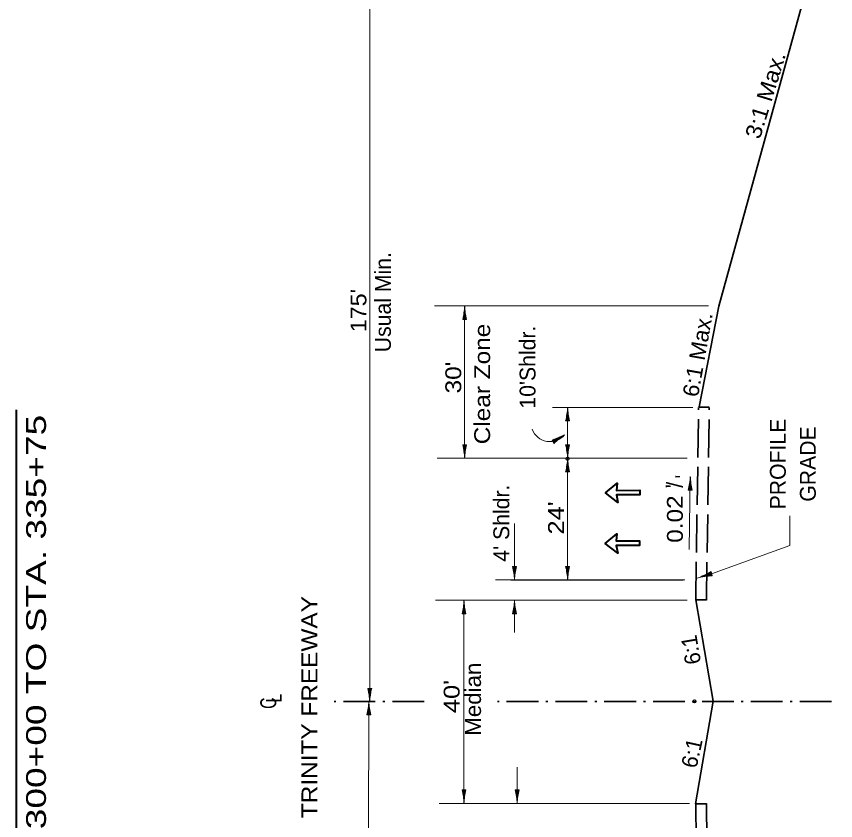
# Model space of a CAD drawing. Extents: x 2363427 to 2368559, y 6957299 to 6980140.
# Drawn here: x 2364444 to 2365167, y 6963528 to 6964238 of the extents above; entities that cross this region are included whole.
import ezdxf
from ezdxf.enums import TextEntityAlignment as Align

# ---------------------------------------------------------------- set-up
doc = ezdxf.new("R2010")
doc.units = 0
doc.header["$LTSCALE"] = 5.6
doc.header["$PDMODE"] = 32
doc.header["$PDSIZE"] = 2.8
doc.linetypes.add('DOT_DASHED', pattern=[7.7, 5, -1.2, 0.3, -1.2])
doc.linetypes.add('LONG_DASHED', pattern=[7.5, 6, -1.5])
for name, color, linetype, lineweight in [('1', 7, 'Continuous', 13), ('3', 7, 'Continuous', 35), ('4', 7, 'Continuous', 13), ('40', 7, 'Continuous', 35), ('6', 7, 'Continuous', 13), ('7', 7, 'Continuous', 13), ('8', 7, 'Continuous', 13)]:
    doc.layers.add(name, color=color, linetype=linetype, lineweight=lineweight)

msp = doc.modelspace()

# ---------------------------------------------------------------- linework, layer by layer
at = {"layer": '1', "lineweight": 35}
msp.add_line((2364973.301, 6963774.642), (2364993.805, 6963774.837), dxfattribs=at)
at = {"layer": '1', "linetype": 'LONG_DASHED'}
msp.add_line((2365042.059, 6963633.405), (2365042.059, 6963632.964), dxfattribs=at)
at = {"layer": '1'}
msp.add_lwpolyline([(2365126.534, 6963796.971), (2365126.534, 6963770.717), (2365057.512, 6963745.513)], dxfattribs=at)
at = {"layer": '1', "lineweight": 35}
for points in [[(2364973.301, 6963774.642), (2364973.833, 6963780.957), (2364963.445, 6963772.422), (2364974.545, 6963763.819), (2364973.338, 6963770.547)], [(2364973.338, 6963770.547), (2364993.843, 6963770.742), (2364993.805, 6963774.837)]]:
    msp.add_lwpolyline(points, dxfattribs=at)
at = {"layer": '1', "lineweight": 40}
msp.add_lwpolyline([(2364963.445, 6963772.422), (2364973.833, 6963780.957), (2364973.301, 6963774.642), (2364993.805, 6963774.837), (2364993.843, 6963770.742), (2364973.338, 6963770.547), (2364974.545, 6963763.819)], close=True, dxfattribs=at)
at = {"layer": '1', "linetype": 'LONG_DASHED'}
msp.add_lwpolyline([(2365042.059, 6963632.964), (2365042.059, 6963633.405), (2365042.059, 6963632.964)], dxfattribs=at)
at = {"layer": '1'}
for p in [(2365042.059, 6963632.964), (2365042.507, 6963632.964)]:
    msp.add_point(p, dxfattribs=at)
at = {"layer": '3'}
for p, q in [((2365063.96, 6963982.178), (2365166.947, 6964356.358)), ((2365046.366, 6963893.099), (2365063.975, 6963982.185)), ((2365043.402, 6963722.532), (2365058.796, 6963633.118)), ((2365043.329, 6963542.537), (2365058.796, 6963633.118))]:
    msp.add_line(p, q, dxfattribs=at)
at = {"layer": '3', "lineweight": 13}
for p, q in [((2365054.848, 6963982.313), (2364812.886, 6963982.313)), ((2365040.78, 6963892.613), (2364916.986, 6963892.613)), ((2365035.973, 6963847.807), (2364815.113, 6963847.807)), ((2365037.537, 6963767.255), (2365038.673, 6963831.562)), ((2365038.52, 6963819.623), (2365038.719, 6963830.891)), ((2365038.52, 6963819.623), (2365038.719, 6963830.891)), ((2365037.175, 6963819.646), (2365037.213, 6963821.782)), ((2365037.175, 6963819.646), (2365037.213, 6963821.782)), ((2365037.623, 6963819.638), (2365037.701, 6963823.998)), ((2365037.623, 6963819.638), (2365037.701, 6963823.998)), ((2365038.072, 6963819.63), (2365038.208, 6963827.352)), ((2365038.072, 6963819.63), (2365038.208, 6963827.352)), ((2365038.969, 6963819.614), (2365039.085, 6963826.206)), ((2365038.969, 6963819.614), (2365039.085, 6963826.206)), ((2365039.417, 6963819.606), (2365039.485, 6963823.442)), ((2365039.417, 6963819.606), (2365039.485, 6963823.442)), ((2365040.179, 6963819.593), (2365036.744, 6963819.654)), ((2365040.179, 6963819.593), (2365036.744, 6963819.654)), ((2365039.866, 6963819.599), (2365039.891, 6963821.02)), ((2365039.866, 6963819.599), (2365039.891, 6963821.02)), ((2364881.686, 6963752.108), (2364885.122, 6963752.108)), ((2364882.001, 6963752.108), (2364882.001, 6963750.686)), ((2364882.449, 6963752.108), (2364882.449, 6963748.271)), ((2364882.897, 6963752.108), (2364882.897, 6963745.514)), ((2364883.346, 6963752.108), (2364883.346, 6963740.837)), ((2364883.795, 6963752.108), (2364883.795, 6963744.385)), ((2364884.243, 6963752.108), (2364884.243, 6963747.746)), ((2364884.691, 6963752.108), (2364884.691, 6963749.972)), ((2365032.339, 6963740.167), (2364880.061, 6963740.167)), ((2364883.462, 6963710.303), (2364883.462, 6963721.573)), ((2364883.462, 6963710.303), (2364883.462, 6963721.573)), ((2364882.565, 6963710.303), (2364882.565, 6963714.664)), ((2364882.565, 6963710.303), (2364882.565, 6963714.664)), ((2364883.014, 6963710.303), (2364883.014, 6963718.025)), ((2364883.014, 6963710.303), (2364883.014, 6963718.025)), ((2364883.911, 6963710.303), (2364883.911, 6963716.896)), ((2364883.911, 6963710.303), (2364883.911, 6963716.896)), ((2364884.359, 6963710.303), (2364884.359, 6963714.139)), ((2364884.359, 6963710.303), (2364884.359, 6963714.139)), ((2364885.122, 6963710.303), (2364881.686, 6963710.303)), ((2364885.122, 6963710.303), (2364881.686, 6963710.303)), ((2364882.117, 6963710.303), (2364882.117, 6963712.439)), ((2364882.117, 6963710.303), (2364882.117, 6963712.439)), ((2364884.808, 6963710.303), (2364884.808, 6963711.725)), ((2364884.808, 6963710.303), (2364884.808, 6963711.725)), ((2364837.13, 6963554.783), (2364840.566, 6963554.783)), ((2364837.445, 6963554.783), (2364837.445, 6963553.362)), ((2364837.893, 6963554.783), (2364837.893, 6963550.948)), ((2364838.341, 6963554.783), (2364838.341, 6963548.191)), ((2364838.79, 6963554.783), (2364838.79, 6963543.514)), ((2364839.239, 6963554.783), (2364839.239, 6963547.061)), ((2364839.687, 6963554.783), (2364839.687, 6963550.422)), ((2364840.135, 6963554.783), (2364840.135, 6963552.647)), ((2364884.095, 6963554.783), (2364887.53, 6963554.783)), ((2364884.409, 6963554.783), (2364884.409, 6963553.362)), ((2364884.857, 6963554.783), (2364884.857, 6963550.948)), ((2364885.306, 6963554.783), (2364885.306, 6963548.191)), ((2364885.754, 6963554.783), (2364885.754, 6963543.514)), ((2364886.203, 6963554.783), (2364886.203, 6963547.061)), ((2364886.651, 6963554.783), (2364886.651, 6963550.422)), ((2364887.1, 6963554.783), (2364887.1, 6963552.647)), ((2365043.707, 6963542.519), (2365043.402, 6963542.525))]:
    msp.add_line(p, q, dxfattribs=at)
at = {"layer": '3', "linetype": 'LONG_DASHED'}
for p, q in [((2365043.402, 6963722.532), (2365045.951, 6963892.6)), ((2365055.439, 6963892.715), (2365046.071, 6963892.715)), ((2365052.887, 6963722.452), (2365055.437, 6963892.538)), ((2365052.889, 6963722.522), (2365043.402, 6963722.532)), ((2365052.889, 6963542.536), (2365043.402, 6963542.525)), ((2365043.402, 6963542.525), (2365045.951, 6963372.457)), ((2365052.887, 6963542.605), (2365055.437, 6963372.518))]:
    msp.add_line(p, q, dxfattribs=at)
at = {"layer": '3', "linetype": 'DOT_DASHED'}
for p, q in [((2364803.606, 6963632.964), (2364719.18, 6963632.964)), ((2365163.221, 6963632.964), (2364868.486, 6963632.964))]:
    msp.add_line(p, q, dxfattribs=at)
at = {"layer": '3', "lineweight": 13}
for centre, start, end in [((2364974.045, 6963835.918), 345.45871, 356.14476), ((2364974.045, 6963835.918), 345.45871, 356.14476), ((2365103.415, 6963833.633), 181.83188, 192.51793), ((2365103.415, 6963833.633), 181.83188, 192.51793), ((2364818.71, 6963736.954), 2.84356, 13.52961), ((2364948.1, 6963736.954), 166.47039, 177.15644), ((2364818.71, 6963725.457), 346.47039, 357.15644), ((2364818.71, 6963725.457), 346.47039, 357.15644), ((2364948.1, 6963725.457), 182.84356, 193.52961), ((2364948.1, 6963725.457), 182.84356, 193.52961), ((2364774.154, 6963539.63), 2.84356, 13.52961), ((2364903.543, 6963539.63), 166.47039, 177.15644), ((2364821.118, 6963539.63), 2.84356, 13.52961), ((2364950.508, 6963539.63), 166.47039, 177.15644)]:
    msp.add_arc(centre, 64.775, start, end, dxfattribs=at)
at = {"layer": '4', "lineweight": 40}
msp.add_line((2364443.654, 6963432.577), (2364443.654, 6963890.617), dxfattribs=at)
at = {"layer": '4'}
for p, q in [((2364917.004, 6963863.057), (2364920.731, 6963865.32)), ((2364917.236, 6963862.673), (2364923.838, 6963866.681)), ((2364917.469, 6963862.29), (2364927.103, 6963868.139)), ((2364917.701, 6963861.907), (2364923.337, 6963865.328)), ((2364918.33, 6963860.872), (2364916.547, 6963863.809)), ((2364916.771, 6963863.441), (2364918.597, 6963864.549)), ((2364917.935, 6963861.524), (2364921.213, 6963863.514)), ((2364918.167, 6963861.14), (2364919.383, 6963861.878)), ((2365057.487, 6963745.805), (2365045.464, 6963742.159)), ((2365057.632, 6963745.327), (2365049.393, 6963742.829)), ((2365057.342, 6963746.283), (2365050.309, 6963744.151)), ((2365057.197, 6963746.763), (2365053.105, 6963745.521)), ((2365057.777, 6963744.849), (2365053.125, 6963743.437)), ((2365057.052, 6963747.241), (2365055.535, 6963746.781)), ((2365057.923, 6963744.369), (2365055.643, 6963743.679)), ((2365056.951, 6963747.575), (2365058.061, 6963743.911))]:
    msp.add_line(p, q, dxfattribs=at)
for centre, radius, start, end in [((2364914.749, 6963879.293), 16.884, 200.84978, 319.74384), ((2364896.821, 6963925.507), 64.775, 287.73061, 298.41666), ((2364963.965, 6963814.902), 64.775, 124.10378, 134.78983), ((2365020.41, 6963809.861), 72.212, 289.71289, 300.39894), ((2365062.269, 6963671.821), 72.212, 93.33973, 104.02577)]:
    msp.add_arc(centre, radius, start, end, dxfattribs=at)
at = {"layer": '40'}
msp.add_line((2364973.541, 6963819.38), (2364994.047, 6963819.575), dxfattribs=at)
for points in [[(2364973.541, 6963819.38), (2364974.074, 6963825.695), (2364963.687, 6963817.16), (2364974.787, 6963808.557), (2364973.579, 6963815.285)], [(2364973.579, 6963815.285), (2364994.084, 6963815.48), (2364994.047, 6963819.575)]]:
    msp.add_lwpolyline(points, dxfattribs=at)
at = {"layer": '6'}
for p, q in [((2364755.633, 6963632.323), (2364755.633, 6964423.674)), ((2364839.422, 6963847.738), (2364839.422, 6963982.313)), ((2364839.481, 6963970.373), (2364839.481, 6963981.643)), ((2364839.481, 6963970.373), (2364839.481, 6963981.643)), ((2364838.583, 6963970.373), (2364838.583, 6963974.733)), ((2364838.583, 6963970.373), (2364838.583, 6963974.733)), ((2364839.032, 6963970.373), (2364839.032, 6963978.095)), ((2364839.032, 6963970.373), (2364839.032, 6963978.095)), ((2364839.929, 6963970.373), (2364839.929, 6963976.965)), ((2364839.929, 6963970.373), (2364839.929, 6963976.965)), ((2364840.377, 6963970.373), (2364840.377, 6963974.209)), ((2364840.377, 6963970.373), (2364840.377, 6963974.209)), ((2364841.14, 6963970.373), (2364837.704, 6963970.373)), ((2364841.14, 6963970.373), (2364837.704, 6963970.373)), ((2364838.135, 6963970.373), (2364838.135, 6963972.509)), ((2364838.135, 6963970.373), (2364838.135, 6963972.509)), ((2364840.826, 6963970.373), (2364840.826, 6963971.795)), ((2364840.826, 6963970.373), (2364840.826, 6963971.795)), ((2364929.913, 6963880.673), (2364929.913, 6963888.395)), ((2364930.303, 6963847.738), (2364930.303, 6963892.613)), ((2364930.362, 6963880.673), (2364930.362, 6963891.943)), ((2364930.811, 6963880.673), (2364930.811, 6963887.265)), ((2364932.021, 6963880.673), (2364928.585, 6963880.673)), ((2364929.017, 6963880.673), (2364929.017, 6963882.809)), ((2364929.465, 6963880.673), (2364929.465, 6963885.033)), ((2364931.259, 6963880.673), (2364931.259, 6963884.509)), ((2364931.707, 6963880.673), (2364931.707, 6963882.095)), ((2364837.704, 6963859.679), (2364841.14, 6963859.679)), ((2364838.018, 6963859.679), (2364838.018, 6963858.257)), ((2364838.467, 6963859.679), (2364838.467, 6963855.843)), ((2364838.915, 6963859.679), (2364838.915, 6963853.085)), ((2364839.363, 6963859.679), (2364839.363, 6963848.409)), ((2364839.812, 6963859.679), (2364839.812, 6963851.955)), ((2364840.261, 6963859.679), (2364840.261, 6963855.317)), ((2364840.709, 6963859.679), (2364840.709, 6963857.542)), ((2364928.585, 6963859.679), (2364932.021, 6963859.679)), ((2364928.899, 6963859.679), (2364928.899, 6963858.257)), ((2364929.348, 6963859.679), (2364929.348, 6963855.843)), ((2364929.797, 6963859.679), (2364929.797, 6963853.085)), ((2364930.245, 6963859.679), (2364930.245, 6963848.409)), ((2364930.693, 6963859.679), (2364930.693, 6963851.955)), ((2364931.142, 6963859.679), (2364931.142, 6963855.317)), ((2364931.591, 6963859.679), (2364931.591, 6963857.542)), ((2364929.913, 6963835.867), (2364929.913, 6963843.589)), ((2364930.303, 6963740.217), (2364930.303, 6963847.807)), ((2364930.303, 6963847.268), (2364930.303, 6963847.807)), ((2364930.362, 6963835.867), (2364930.362, 6963847.137)), ((2364929.017, 6963835.867), (2364929.017, 6963838.003)), ((2364929.465, 6963835.867), (2364929.465, 6963840.227)), ((2364930.811, 6963835.867), (2364930.811, 6963842.459)), ((2364931.259, 6963835.867), (2364931.259, 6963839.703)), ((2364931.707, 6963835.867), (2364931.707, 6963837.289)), ((2364932.021, 6963835.867), (2364928.585, 6963835.867)), ((2364883.405, 6963740.167), (2364883.405, 6963790.12)), ((2364881.686, 6963752.108), (2364885.122, 6963752.108)), ((2364882.001, 6963752.108), (2364882.001, 6963750.686)), ((2364882.449, 6963752.108), (2364882.449, 6963748.271)), ((2364882.897, 6963752.108), (2364882.897, 6963745.514)), ((2364883.346, 6963752.108), (2364883.346, 6963740.837)), ((2364883.795, 6963752.108), (2364883.795, 6963744.385)), ((2364884.243, 6963752.108), (2364884.243, 6963747.746)), ((2364884.691, 6963752.108), (2364884.691, 6963749.972)), ((2364928.585, 6963752.157), (2364932.021, 6963752.157)), ((2364928.899, 6963752.157), (2364928.899, 6963750.735)), ((2364929.348, 6963752.157), (2364929.348, 6963748.321)), ((2364929.797, 6963752.157), (2364929.797, 6963745.565)), ((2364930.245, 6963752.157), (2364930.245, 6963740.887)), ((2364930.693, 6963752.157), (2364930.693, 6963744.435)), ((2364931.142, 6963752.157), (2364931.142, 6963747.797)), ((2364931.591, 6963752.157), (2364931.591, 6963750.021)), ((2364838.848, 6963542.843), (2364838.848, 6963722.243)), ((2364838.906, 6963710.303), (2364838.906, 6963721.573)), ((2364883.405, 6963722.243), (2364883.405, 6963693.937)), ((2364838.009, 6963710.303), (2364838.009, 6963714.664)), ((2364838.458, 6963710.303), (2364838.458, 6963718.025)), ((2364839.355, 6963710.303), (2364839.355, 6963716.896)), ((2364839.803, 6963710.303), (2364839.803, 6963714.139)), ((2364840.566, 6963710.303), (2364837.13, 6963710.303)), ((2364837.561, 6963710.303), (2364837.561, 6963712.439)), ((2364840.252, 6963710.303), (2364840.252, 6963711.725)), ((2364753.914, 6963644.263), (2364757.349, 6963644.263)), ((2364754.229, 6963644.263), (2364754.229, 6963642.841)), ((2364754.677, 6963644.263), (2364754.677, 6963640.427)), ((2364755.125, 6963644.263), (2364755.125, 6963637.67)), ((2364755.573, 6963644.263), (2364755.573, 6963632.993)), ((2364756.023, 6963644.263), (2364756.023, 6963636.54)), ((2364756.471, 6963644.263), (2364756.471, 6963639.902)), ((2364756.919, 6963644.263), (2364756.919, 6963642.127)), ((2364753.047, 6962847.815), (2364754.869, 6963632.964)), ((2364754.478, 6963621.023), (2364754.478, 6963628.747)), ((2364754.927, 6963621.023), (2364754.927, 6963632.293)), ((2364755.375, 6963621.023), (2364755.375, 6963627.617)), ((2364755.633, 6963632.323), (2364755.633, 6963633.319)), ((2364756.586, 6963621.023), (2364753.15, 6963621.023)), ((2364753.581, 6963621.023), (2364753.581, 6963623.16)), ((2364754.029, 6963621.023), (2364754.029, 6963625.385)), ((2364755.823, 6963621.023), (2364755.823, 6963624.859)), ((2364756.272, 6963621.023), (2364756.272, 6963622.445)), ((2364885.813, 6963542.843), (2364885.813, 6963574.96)), ((2364837.13, 6963554.783), (2364840.566, 6963554.783)), ((2364837.445, 6963554.783), (2364837.445, 6963553.362)), ((2364837.893, 6963554.783), (2364837.893, 6963550.948)), ((2364838.341, 6963554.783), (2364838.341, 6963548.191)), ((2364838.79, 6963554.783), (2364838.79, 6963543.514)), ((2364839.239, 6963554.783), (2364839.239, 6963547.061)), ((2364839.687, 6963554.783), (2364839.687, 6963550.422)), ((2364840.135, 6963554.783), (2364840.135, 6963552.647)), ((2364884.095, 6963554.783), (2364887.53, 6963554.783)), ((2364884.409, 6963554.783), (2364884.409, 6963553.362)), ((2364884.857, 6963554.783), (2364884.857, 6963550.948)), ((2364885.306, 6963554.783), (2364885.306, 6963548.191)), ((2364885.754, 6963554.783), (2364885.754, 6963543.514)), ((2364886.203, 6963554.783), (2364886.203, 6963547.061)), ((2364886.651, 6963554.783), (2364886.651, 6963550.422)), ((2364887.1, 6963554.783), (2364887.1, 6963552.647))]:
    msp.add_line(p, q, dxfattribs=at)
for centre, start, end in [((2364774.727, 6963985.527), 346.47039, 357.15644), ((2364774.727, 6963985.527), 346.47039, 357.15644), ((2364904.117, 6963985.527), 182.84356, 193.52961), ((2364904.117, 6963985.527), 182.84356, 193.52961), ((2364865.609, 6963895.827), 346.47039, 357.15644), ((2364994.998, 6963895.827), 182.84356, 193.52961), ((2364774.727, 6963844.525), 2.84356, 13.52961), ((2364904.117, 6963844.525), 166.47039, 177.15644), ((2364865.609, 6963844.525), 2.84356, 13.52961), ((2364994.998, 6963844.525), 166.47039, 177.15644), ((2364865.609, 6963851.021), 346.47039, 357.15644), ((2364994.998, 6963851.021), 182.84356, 193.52961), ((2364818.71, 6963736.954), 2.84356, 13.52961), ((2364948.1, 6963736.954), 166.47039, 177.15644), ((2364865.609, 6963737.004), 2.84356, 13.52961), ((2364994.998, 6963737.004), 166.47039, 177.15644), ((2364774.154, 6963725.457), 346.47039, 357.15644), ((2364903.543, 6963725.457), 182.84356, 193.52961), ((2364690.938, 6963629.11), 2.84356, 13.52961), ((2364820.327, 6963629.11), 166.47039, 177.15644), ((2364690.173, 6963636.178), 346.47039, 357.15644), ((2364819.563, 6963636.178), 182.84356, 193.52961), ((2364774.154, 6963539.63), 2.84356, 13.52961), ((2364903.543, 6963539.63), 166.47039, 177.15644), ((2364821.118, 6963539.63), 2.84356, 13.52961), ((2364950.508, 6963539.63), 166.47039, 177.15644)]:
    msp.add_arc(centre, 64.775, start, end, dxfattribs=at)
msp.add_point((2364930.303, 6963847.268), dxfattribs=at)
at = {"layer": '7'}
for p, q in [((2364866.545, 6963740.183), (2365033.814, 6963740.183)), ((2364813.739, 6963722.243), (2365035.888, 6963722.243)), ((2364817.056, 6963542.843), (2365037.962, 6963542.843))]:
    msp.add_line(p, q, dxfattribs=at)
at = {"layer": '8', "lineweight": 40}
msp.add_lwpolyline([(2364963.687, 6963817.16), (2364974.074, 6963825.695), (2364973.541, 6963819.38), (2364994.047, 6963819.575), (2364994.084, 6963815.48), (2364973.579, 6963815.285), (2364974.787, 6963808.557)], close=True, dxfattribs=at)

# ---------------------------------------------------------------- texts
at = {"layer": '4'}
for s, height, rotation, width, p in [('3:1 Max.', 14, 72.909, 1.1, (2365111.679, 6964166.598)), ("175'", 14, 90, 1.1, (2364752.651, 6963978.165)), ('6:1 Max.', 14, 80.011, 1.05, (2365052.043, 6963938.229)), ('Clear Zone', 14, 90, 1.15, (2364861.891, 6963913.312)), ("30'", 14, 90, 1.15, (2364836.381, 6963919.026)), ('STA. 300+00 TO STA. 335+75', 17.5, 90, 1.4, (2364469.779, 6963662.093)), ("24'", 14, 90, 1.2, (2364927.085, 6963794.98)), ('0.02', 14, 90, 1.15, (2365032.048, 6963794.001)), ('TRINITY FREEWAY', 14, 90, 1.15, (2364709.359, 6963627.88)), ('Median', 14, 90, 1.05, (2364853.859, 6963634.881)), ("40'", 14, 90, 1.2, (2364834.937, 6963637.207)), ('C', 14, 90, 0.75, (2364673.008, 6963631.361)), ('L', 14, 90, 0.75, (2364678.008, 6963635.862))]:
    msp.add_text(s, height=height, rotation=rotation, dxfattribs=dict(at, width=width)).set_placement(p, align=Align.CENTER)
for s, height, rotation, p in [('Usual Min.', 14, 90, (2364774.276, 6963985.605)), ("10'Shldr.", 14, 90, (2364901.973, 6963928.219)), ('PROFILE', 14, 90, (2365122.954, 6963842.625)), ('GRADE', 14, 90, (2365149.454, 6963842.626)), ("'", 12.56, 90, (2365038.139, 6963831.462)), ("4' Shldr.", 14, 90, (2364878.775, 6963790.41)), ("'", 14, 90, (2365030.913, 6963822.968)), ('/', 14, 90, (2365032.048, 6963824.286)), ('6:1', 14, 99.618, (2365046.12, 6963679.652)), ('6:1', 14, 77.583, (2365046.892, 6963585.854))]:
    msp.add_text(s, height=height, rotation=rotation, dxfattribs=at).set_placement(p, align=Align.CENTER)

doc.saveas('drawing.dxf')
